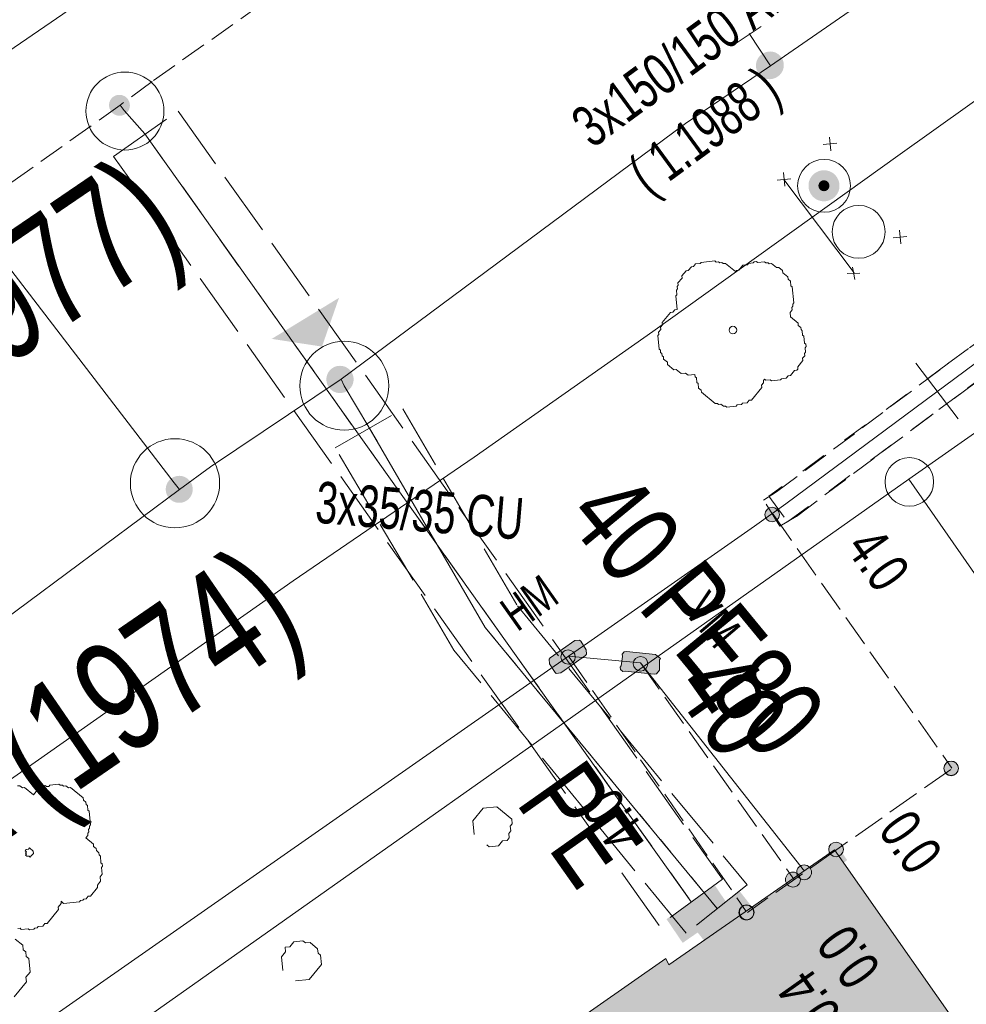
# Model space of a CAD drawing. Header units: metres. Extents: x -740 to 758, y -633 to 854.
# Tile 731 of 1056: x 308 to 320, y -112 to -99. Entities that reach past the tile are written whole.
import ezdxf

# ---------------------------------------------------------------- set-up
doc = ezdxf.new("R2010")
doc.units = ezdxf.units.M
doc.header["$MEASUREMENT"] = 0
for name, pattern in [('208_208_208_416', [1.04, 0.208, -0.208, 0.208, -0.416]), ('333_125', [0.4576, 0.3328, -0.1248]), ('333_333', [0.6656, 0.3328, -0.3328]), ('416_125', [0.5408, 0.416, -0.1248]), ('416_416', [0.832, 0.416, -0.416]), ('832_208', [1.04, 0.832, -0.208])]:
    doc.linetypes.add(name, pattern=pattern)
for name, color, linetype in [('Gas.LOVION', 7, 'Continuous'), ('Gis.LOVION', 7, 'Continuous'), ('Grundkarte.LOVION', 7, 'Continuous'), ('Strom.LOVION', 7, 'Continuous'), ('StromBemass.LOVION', 7, 'Continuous'), ('Wasser.LOVION', 7, 'Continuous')]:
    doc.layers.add(name, color=color, linetype=linetype)
doc.styles.add('ERSTELLTER_STIL_1', font='arial.ttf')

msp = doc.modelspace()

# ---------------------------------------------------------------- hatches: boundary and pattern name
at = {"layer": 'Gas.LOVION', "linetype": 'Continuous', "lineweight": 13}
for points in [[(318.096, -99.604), (318.109, -99.586), (318.119, -99.567), (318.127, -99.546), (318.133, -99.525), (318.136, -99.503), (318.135, -99.48), (318.133, -99.459), (318.127, -99.437), (318.119, -99.417), (318.108, -99.397), (318.095, -99.38), (318.08, -99.363), (318.063, -99.349), (318.044, -99.338), (318.024, -99.328), (318.003, -99.322), (317.981, -99.317), (317.959, -99.316), (317.937, -99.318), (317.916, -99.322), (317.895, -99.329), (317.875, -99.338), (317.856, -99.35), (317.839, -99.364), (317.824, -99.38), (317.811, -99.398), (317.8, -99.418), (317.792, -99.438), (317.787, -99.46), (317.784, -99.482), (317.784, -99.504), (317.787, -99.526), (317.793, -99.547), (317.801, -99.568), (317.812, -99.587), (317.825, -99.605), (317.84, -99.621), (317.857, -99.635), (317.876, -99.647), (317.896, -99.656), (317.917, -99.663), (317.938, -99.667), (317.96, -99.668), (317.983, -99.667), (318.004, -99.662), (318.025, -99.655), (318.045, -99.646), (318.064, -99.634), (318.081, -99.62)], [(318.102, -99.6), (318.115, -99.582), (318.125, -99.563), (318.133, -99.542), (318.139, -99.521), (318.142, -99.499), (318.141, -99.477), (318.139, -99.455), (318.133, -99.433), (318.125, -99.413), (318.114, -99.394), (318.101, -99.376), (318.086, -99.36), (318.069, -99.346), (318.05, -99.334), (318.03, -99.324), (318.009, -99.318), (317.987, -99.314), (317.965, -99.312), (317.943, -99.314), (317.921, -99.318), (317.9, -99.325), (317.88, -99.334), (317.862, -99.346), (317.845, -99.36), (317.83, -99.377), (317.817, -99.395), (317.806, -99.414), (317.798, -99.435), (317.793, -99.456), (317.79, -99.478), (317.79, -99.5), (317.793, -99.522), (317.798, -99.543), (317.807, -99.564), (317.817, -99.583), (317.83, -99.601), (317.846, -99.617), (317.863, -99.631), (317.881, -99.643), (317.901, -99.652), (317.923, -99.659), (317.944, -99.663), (317.966, -99.664), (317.988, -99.663), (318.01, -99.659), (318.031, -99.652), (318.051, -99.642), (318.07, -99.63), (318.087, -99.616)], [(311.561, -103.004), (312.207, -103.103), (312.426, -102.476)], [(312.574, -103.636), (312.587, -103.618), (312.597, -103.599), (312.605, -103.578), (312.611, -103.557), (312.613, -103.535), (312.613, -103.513), (312.611, -103.492), (312.605, -103.47), (312.597, -103.45), (312.586, -103.431), (312.573, -103.413), (312.558, -103.397), (312.541, -103.383), (312.522, -103.371), (312.503, -103.362), (312.482, -103.355), (312.46, -103.351), (312.438, -103.35), (312.416, -103.351), (312.395, -103.355), (312.374, -103.362), (312.354, -103.372), (312.335, -103.384), (312.318, -103.398), (312.303, -103.414), (312.29, -103.432), (312.28, -103.451), (312.272, -103.471), (312.266, -103.493), (312.264, -103.514), (312.264, -103.536), (312.267, -103.558), (312.272, -103.58), (312.28, -103.6), (312.291, -103.619), (312.304, -103.637), (312.319, -103.653), (312.336, -103.667), (312.355, -103.679), (312.375, -103.688), (312.396, -103.695), (312.417, -103.699), (312.439, -103.7), (312.461, -103.699), (312.483, -103.694), (312.504, -103.688), (312.523, -103.678), (312.542, -103.666), (312.559, -103.652)], [(312.574, -103.636), (312.587, -103.618), (312.597, -103.599), (312.605, -103.578), (312.611, -103.557), (312.613, -103.535), (312.613, -103.513), (312.611, -103.492), (312.605, -103.47), (312.597, -103.45), (312.586, -103.431), (312.573, -103.413), (312.558, -103.397), (312.541, -103.383), (312.522, -103.371), (312.503, -103.362), (312.482, -103.355), (312.46, -103.351), (312.438, -103.35), (312.416, -103.351), (312.395, -103.355), (312.374, -103.362), (312.354, -103.372), (312.335, -103.384), (312.318, -103.398), (312.303, -103.414), (312.29, -103.432), (312.28, -103.451), (312.272, -103.471), (312.266, -103.493), (312.264, -103.514), (312.264, -103.536), (312.267, -103.558), (312.272, -103.58), (312.28, -103.6), (312.291, -103.619), (312.304, -103.637), (312.319, -103.653), (312.336, -103.667), (312.355, -103.679), (312.375, -103.688), (312.396, -103.695), (312.417, -103.699), (312.439, -103.7), (312.461, -103.699), (312.483, -103.694), (312.504, -103.688), (312.523, -103.678), (312.542, -103.666), (312.559, -103.652)], [(310.506, -105.046), (310.519, -105.028), (310.529, -105.009), (310.537, -104.989), (310.542, -104.968), (310.545, -104.946), (310.545, -104.925), (310.542, -104.903), (310.537, -104.882), (310.528, -104.862), (310.518, -104.843), (310.505, -104.825), (310.49, -104.81), (310.473, -104.796), (310.455, -104.784), (310.435, -104.775), (310.415, -104.768), (310.393, -104.764), (310.372, -104.763), (310.35, -104.765), (310.329, -104.769), (310.308, -104.776), (310.288, -104.785), (310.27, -104.797), (310.253, -104.81), (310.239, -104.826), (310.226, -104.844), (310.216, -104.863), (310.208, -104.883), (310.202, -104.904), (310.2, -104.926), (310.2, -104.948), (310.202, -104.969), (310.208, -104.99), (310.216, -105.01), (310.227, -105.029), (310.239, -105.047), (310.254, -105.063), (310.271, -105.076), (310.289, -105.088), (310.309, -105.097), (310.33, -105.104), (310.351, -105.108), (310.373, -105.109), (310.394, -105.108), (310.416, -105.104), (310.436, -105.097), (310.456, -105.087), (310.474, -105.076), (310.491, -105.062)], [(310.507, -105.047), (310.52, -105.029), (310.53, -105.01), (310.538, -104.99), (310.543, -104.969), (310.546, -104.947), (310.546, -104.925), (310.543, -104.904), (310.538, -104.883), (310.53, -104.863), (310.519, -104.843), (310.506, -104.826), (310.491, -104.81), (310.474, -104.796), (310.456, -104.785), (310.436, -104.775), (310.416, -104.769), (310.394, -104.765), (310.372, -104.764), (310.351, -104.765), (310.329, -104.769), (310.309, -104.776), (310.289, -104.785), (310.271, -104.797), (310.254, -104.811), (310.239, -104.827), (310.226, -104.844), (310.216, -104.864), (310.208, -104.884), (310.203, -104.905), (310.2, -104.926), (310.2, -104.948), (310.203, -104.97), (310.208, -104.991), (310.216, -105.011), (310.227, -105.03), (310.24, -105.048), (310.255, -105.063), (310.272, -105.077), (310.29, -105.089), (310.31, -105.098), (310.33, -105.105), (310.352, -105.109), (310.374, -105.11), (310.395, -105.109), (310.417, -105.105), (310.437, -105.098), (310.457, -105.088), (310.475, -105.077), (310.492, -105.063)], [(317.575, -110.1), (316.968, -110.544), (317.205, -110.846), (317.812, -110.402)]]:
    msp.add_hatch(color=7, dxfattribs=at).paths.add_polyline_path(points)
at = {"layer": 'Grundkarte.LOVION', "linetype": 'Continuous', "lineweight": 18}
msp.add_hatch(color=9, dxfattribs=at).paths.add_polyline_path([(309.792, -115.738), (315.155, -123.43), (320.402, -119.666), (321.461, -121.129), (325.018, -118.505), (322.123, -114.296), (322.458, -114.086), (321.08, -112.092), (320.752, -112.361), (318.794, -109.567), (316.663, -111.046), (316.625, -110.962)])
at = {"layer": 'Strom.LOVION', "linetype": 'Continuous', "lineweight": 18}
for points in [[(318.812, -101.164), (318.827, -101.143), (318.839, -101.121), (318.848, -101.098), (318.854, -101.074), (318.857, -101.049), (318.857, -101.024), (318.854, -100.999), (318.847, -100.975), (318.838, -100.952), (318.826, -100.93), (318.811, -100.909), (318.794, -100.891), (318.775, -100.875), (318.753, -100.862), (318.731, -100.851), (318.707, -100.844), (318.682, -100.839), (318.657, -100.838), (318.632, -100.839), (318.608, -100.844), (318.584, -100.852), (318.561, -100.863), (318.54, -100.876), (318.521, -100.892), (318.504, -100.91), (318.489, -100.931), (318.477, -100.953), (318.468, -100.976), (318.462, -101), (318.459, -101.025), (318.459, -101.05), (318.462, -101.075), (318.469, -101.099), (318.478, -101.122), (318.49, -101.144), (318.505, -101.165), (318.522, -101.183), (318.541, -101.199), (318.562, -101.212), (318.585, -101.223), (318.609, -101.23), (318.634, -101.235), (318.659, -101.236), (318.684, -101.235), (318.708, -101.23), (318.732, -101.222), (318.755, -101.211), (318.776, -101.198), (318.795, -101.182)], [(318.711, -101.081), (318.716, -101.074), (318.721, -101.067), (318.724, -101.058), (318.726, -101.05), (318.727, -101.041), (318.727, -101.032), (318.726, -101.024), (318.724, -101.015), (318.72, -101.007), (318.716, -100.999), (318.711, -100.992), (318.705, -100.986), (318.698, -100.98), (318.691, -100.975), (318.683, -100.972), (318.674, -100.969), (318.666, -100.967), (318.657, -100.967), (318.648, -100.968), (318.64, -100.969), (318.631, -100.972), (318.623, -100.976), (318.616, -100.98), (318.609, -100.986), (318.603, -100.992), (318.598, -101), (318.594, -101.007), (318.591, -101.016), (318.588, -101.024), (318.587, -101.033), (318.587, -101.042), (318.589, -101.05), (318.591, -101.059), (318.594, -101.067), (318.598, -101.075), (318.603, -101.082), (318.61, -101.088), (318.616, -101.094), (318.624, -101.098), (318.632, -101.102), (318.64, -101.105), (318.649, -101.106), (318.657, -101.107), (318.666, -101.106), (318.675, -101.105), (318.683, -101.102), (318.691, -101.098), (318.699, -101.093), (318.705, -101.088)]]:
    msp.add_hatch(color=150, dxfattribs=at).paths.add_polyline_path(points)
at = {"layer": 'Strom.LOVION', "linetype": 'Continuous', "lineweight": 13}
for points in [[(315.277, -107.295), (315.595, -107.072), (315.608, -107.056), (315.602, -106.998), (315.532, -106.886), (315.516, -106.873), (315.457, -106.879), (315.139, -107.102), (315.126, -107.118), (315.132, -107.177), (315.202, -107.288), (315.218, -107.301)], [(316.495, -107.058), (316.122, -107.021), (316.092, -107.024), (316.066, -107.056), (316.069, -107.085), (316.051, -107.205), (316.038, -107.221), (316.041, -107.25), (316.073, -107.277), (316.102, -107.274), (316.475, -107.311), (316.504, -107.308), (316.544, -107.26), (316.546, -107.127), (316.559, -107.111)], [(318.834, -109.519), (318.01, -110.161), (318.147, -110.355), (318.955, -109.699)]]:
    msp.add_hatch(color=7, dxfattribs=at).paths.add_polyline_path(points)
at = {"layer": 'StromBemass.LOVION', "linetype": 'Continuous', "lineweight": 13}
for points in [[(318.065, -105.321), (318.072, -105.311), (318.077, -105.301), (318.082, -105.29), (318.084, -105.278), (318.086, -105.267), (318.086, -105.255), (318.084, -105.243), (318.081, -105.232), (318.077, -105.221), (318.071, -105.211), (318.064, -105.201), (318.056, -105.193), (318.047, -105.185), (318.037, -105.179), (318.027, -105.174), (318.015, -105.17), (318.004, -105.168), (317.992, -105.168), (317.98, -105.168), (317.969, -105.171), (317.958, -105.174), (317.947, -105.179), (317.937, -105.186), (317.928, -105.193), (317.92, -105.202), (317.913, -105.211), (317.907, -105.222), (317.903, -105.233), (317.9, -105.244), (317.899, -105.256), (317.899, -105.267), (317.9, -105.279), (317.903, -105.29), (317.908, -105.301), (317.913, -105.312), (317.92, -105.321), (317.928, -105.33), (317.937, -105.337), (317.947, -105.343), (317.958, -105.348), (317.969, -105.352), (317.981, -105.354), (317.993, -105.355), (318.004, -105.354), (318.016, -105.352), (318.027, -105.348), (318.038, -105.343), (318.048, -105.337), (318.057, -105.329)], [(315.442, -107.149), (315.448, -107.14), (315.454, -107.13), (315.458, -107.119), (315.461, -107.108), (315.462, -107.096), (315.462, -107.085), (315.461, -107.073), (315.458, -107.062), (315.454, -107.051), (315.448, -107.041), (315.441, -107.032), (315.433, -107.023), (315.424, -107.016), (315.415, -107.01), (315.404, -107.005), (315.393, -107.001), (315.382, -106.999), (315.37, -106.998), (315.359, -106.999), (315.347, -107.001), (315.336, -107.005), (315.326, -107.01), (315.316, -107.016), (315.307, -107.024), (315.299, -107.032), (315.293, -107.042), (315.287, -107.052), (315.283, -107.062), (315.28, -107.074), (315.278, -107.085), (315.279, -107.097), (315.28, -107.108), (315.283, -107.119), (315.287, -107.13), (315.293, -107.14), (315.3, -107.15), (315.308, -107.158), (315.317, -107.165), (315.326, -107.172), (315.337, -107.176), (315.348, -107.18), (315.359, -107.182), (315.371, -107.183), (315.382, -107.182), (315.394, -107.18), (315.405, -107.176), (315.415, -107.171), (315.425, -107.165), (315.434, -107.158)], [(316.373, -107.236), (316.38, -107.227), (316.386, -107.216), (316.39, -107.205), (316.393, -107.194), (316.394, -107.182), (316.394, -107.17), (316.393, -107.159), (316.39, -107.147), (316.385, -107.136), (316.38, -107.126), (316.373, -107.117), (316.365, -107.108), (316.355, -107.1), (316.346, -107.094), (316.335, -107.089), (316.324, -107.086), (316.312, -107.083), (316.3, -107.083), (316.289, -107.084), (316.277, -107.086), (316.266, -107.089), (316.255, -107.094), (316.245, -107.101), (316.236, -107.108), (316.228, -107.117), (316.221, -107.127), (316.216, -107.137), (316.211, -107.148), (316.208, -107.159), (316.207, -107.171), (316.207, -107.183), (316.208, -107.194), (316.211, -107.206), (316.216, -107.217), (316.222, -107.227), (316.228, -107.237), (316.237, -107.245), (316.246, -107.253), (316.256, -107.259), (316.266, -107.264), (316.278, -107.268), (316.289, -107.27), (316.301, -107.27), (316.313, -107.27), (316.324, -107.267), (316.335, -107.264), (316.346, -107.259), (316.356, -107.252), (316.365, -107.245)], [(320.364, -108.579), (320.371, -108.57), (320.377, -108.56), (320.381, -108.549), (320.384, -108.537), (320.386, -108.526), (320.385, -108.514), (320.384, -108.502), (320.381, -108.491), (320.377, -108.48), (320.371, -108.47), (320.364, -108.46), (320.356, -108.452), (320.347, -108.444), (320.337, -108.438), (320.326, -108.433), (320.315, -108.43), (320.304, -108.428), (320.292, -108.427), (320.28, -108.428), (320.269, -108.43), (320.258, -108.434), (320.247, -108.439), (320.237, -108.445), (320.228, -108.452), (320.22, -108.461), (320.214, -108.47), (320.208, -108.481), (320.204, -108.492), (320.201, -108.503), (320.199, -108.515), (320.199, -108.526), (320.201, -108.538), (320.204, -108.549), (320.208, -108.56), (320.214, -108.57), (320.221, -108.58), (320.229, -108.588), (320.238, -108.596), (320.248, -108.602), (320.258, -108.607), (320.27, -108.611), (320.281, -108.613), (320.293, -108.613), (320.304, -108.613), (320.316, -108.61), (320.327, -108.607), (320.338, -108.602), (320.348, -108.595), (320.357, -108.588)], [(320.364, -108.581), (320.371, -108.572), (320.377, -108.561), (320.381, -108.55), (320.384, -108.539), (320.386, -108.527), (320.385, -108.516), (320.384, -108.504), (320.381, -108.493), (320.377, -108.482), (320.371, -108.471), (320.364, -108.462), (320.356, -108.453), (320.347, -108.446), (320.337, -108.44), (320.326, -108.435), (320.315, -108.431), (320.304, -108.429), (320.292, -108.428), (320.28, -108.429), (320.268, -108.431), (320.257, -108.435), (320.247, -108.44), (320.237, -108.446), (320.228, -108.454), (320.22, -108.462), (320.213, -108.472), (320.207, -108.482), (320.203, -108.493), (320.2, -108.505), (320.199, -108.516), (320.199, -108.528), (320.2, -108.54), (320.203, -108.551), (320.207, -108.562), (320.213, -108.572), (320.22, -108.582), (320.228, -108.59), (320.237, -108.598), (320.247, -108.604), (320.258, -108.609), (320.269, -108.613), (320.281, -108.615), (320.292, -108.615), (320.304, -108.615), (320.316, -108.612), (320.327, -108.609), (320.337, -108.604), (320.347, -108.597), (320.356, -108.59)], [(318.886, -109.622), (318.893, -109.613), (318.899, -109.602), (318.903, -109.591), (318.906, -109.58), (318.907, -109.568), (318.907, -109.556), (318.906, -109.545), (318.903, -109.533), (318.898, -109.522), (318.893, -109.512), (318.886, -109.502), (318.877, -109.494), (318.868, -109.486), (318.858, -109.48), (318.848, -109.475), (318.836, -109.471), (318.825, -109.469), (318.813, -109.468), (318.801, -109.469), (318.79, -109.471), (318.778, -109.475), (318.768, -109.48), (318.758, -109.487), (318.749, -109.494), (318.741, -109.503), (318.734, -109.512), (318.728, -109.523), (318.724, -109.534), (318.721, -109.545), (318.719, -109.557), (318.719, -109.569), (318.721, -109.58), (318.724, -109.592), (318.728, -109.603), (318.734, -109.613), (318.741, -109.623), (318.749, -109.631), (318.758, -109.639), (318.768, -109.645), (318.779, -109.65), (318.79, -109.654), (318.802, -109.656), (318.814, -109.657), (318.825, -109.656), (318.837, -109.654), (318.848, -109.65), (318.859, -109.645), (318.869, -109.639), (318.878, -109.631)], [(318.886, -109.622), (318.893, -109.613), (318.899, -109.602), (318.903, -109.591), (318.906, -109.58), (318.907, -109.568), (318.907, -109.556), (318.906, -109.545), (318.903, -109.533), (318.898, -109.522), (318.893, -109.512), (318.886, -109.502), (318.877, -109.494), (318.868, -109.486), (318.858, -109.48), (318.848, -109.475), (318.836, -109.471), (318.825, -109.469), (318.813, -109.468), (318.801, -109.469), (318.79, -109.471), (318.778, -109.475), (318.768, -109.48), (318.758, -109.487), (318.749, -109.494), (318.741, -109.503), (318.734, -109.512), (318.728, -109.523), (318.724, -109.534), (318.721, -109.545), (318.719, -109.557), (318.719, -109.569), (318.721, -109.58), (318.724, -109.592), (318.728, -109.603), (318.734, -109.613), (318.741, -109.623), (318.749, -109.631), (318.758, -109.639), (318.768, -109.645), (318.779, -109.65), (318.79, -109.654), (318.802, -109.656), (318.814, -109.657), (318.825, -109.656), (318.837, -109.654), (318.848, -109.65), (318.859, -109.645), (318.869, -109.639), (318.878, -109.631)], [(318.476, -109.918), (318.483, -109.908), (318.489, -109.897), (318.493, -109.886), (318.496, -109.875), (318.498, -109.863), (318.498, -109.851), (318.496, -109.839), (318.493, -109.827), (318.489, -109.816), (318.483, -109.806), (318.476, -109.796), (318.467, -109.788), (318.458, -109.78), (318.448, -109.774), (318.437, -109.769), (318.426, -109.765), (318.414, -109.763), (318.402, -109.762), (318.39, -109.763), (318.379, -109.765), (318.367, -109.769), (318.356, -109.774), (318.346, -109.78), (318.337, -109.788), (318.329, -109.797), (318.322, -109.806), (318.316, -109.817), (318.312, -109.828), (318.309, -109.84), (318.308, -109.851), (318.308, -109.863), (318.309, -109.875), (318.312, -109.887), (318.317, -109.898), (318.322, -109.908), (318.329, -109.918), (318.338, -109.927), (318.347, -109.934), (318.357, -109.941), (318.368, -109.946), (318.379, -109.949), (318.391, -109.952), (318.403, -109.952), (318.415, -109.952), (318.427, -109.949), (318.438, -109.946), (318.449, -109.94), (318.459, -109.934), (318.468, -109.926)], [(318.476, -109.918), (318.483, -109.908), (318.489, -109.897), (318.493, -109.886), (318.496, -109.875), (318.498, -109.863), (318.498, -109.851), (318.496, -109.839), (318.493, -109.827), (318.489, -109.816), (318.483, -109.806), (318.476, -109.796), (318.467, -109.788), (318.458, -109.78), (318.448, -109.774), (318.437, -109.769), (318.426, -109.765), (318.414, -109.763), (318.402, -109.762), (318.39, -109.763), (318.379, -109.765), (318.367, -109.769), (318.356, -109.774), (318.346, -109.78), (318.337, -109.788), (318.329, -109.797), (318.322, -109.806), (318.316, -109.817), (318.312, -109.828), (318.309, -109.84), (318.308, -109.851), (318.308, -109.863), (318.309, -109.875), (318.312, -109.887), (318.317, -109.898), (318.322, -109.908), (318.329, -109.918), (318.338, -109.927), (318.347, -109.934), (318.357, -109.941), (318.368, -109.946), (318.379, -109.949), (318.391, -109.952), (318.403, -109.952), (318.415, -109.952), (318.427, -109.949), (318.438, -109.946), (318.449, -109.94), (318.459, -109.934), (318.468, -109.926)], [(318.333, -110.011), (318.34, -110.001), (318.346, -109.991), (318.35, -109.979), (318.353, -109.968), (318.355, -109.956), (318.355, -109.944), (318.353, -109.932), (318.35, -109.92), (318.346, -109.909), (318.34, -109.898), (318.333, -109.889), (318.324, -109.88), (318.315, -109.872), (318.305, -109.866), (318.294, -109.861), (318.282, -109.857), (318.271, -109.855), (318.259, -109.854), (318.247, -109.855), (318.235, -109.857), (318.223, -109.861), (318.212, -109.866), (318.202, -109.873), (318.193, -109.88), (318.185, -109.889), (318.178, -109.899), (318.172, -109.909), (318.168, -109.921), (318.165, -109.932), (318.163, -109.944), (318.163, -109.956), (318.165, -109.968), (318.168, -109.98), (318.172, -109.991), (318.178, -110.002), (318.185, -110.011), (318.193, -110.02), (318.203, -110.028), (318.213, -110.034), (318.224, -110.039), (318.235, -110.043), (318.247, -110.045), (318.259, -110.046), (318.271, -110.045), (318.283, -110.043), (318.295, -110.039), (318.305, -110.034), (318.316, -110.027), (318.325, -110.02)], [(317.734, -110.434), (317.741, -110.424), (317.747, -110.414), (317.751, -110.402), (317.754, -110.391), (317.756, -110.379), (317.756, -110.367), (317.754, -110.355), (317.751, -110.343), (317.747, -110.332), (317.741, -110.322), (317.734, -110.312), (317.726, -110.303), (317.716, -110.295), (317.706, -110.289), (317.695, -110.284), (317.684, -110.28), (317.672, -110.278), (317.66, -110.277), (317.648, -110.278), (317.636, -110.28), (317.625, -110.284), (317.614, -110.289), (317.604, -110.296), (317.595, -110.303), (317.586, -110.312), (317.579, -110.322), (317.574, -110.333), (317.569, -110.344), (317.566, -110.355), (317.565, -110.367), (317.565, -110.379), (317.566, -110.391), (317.569, -110.403), (317.574, -110.414), (317.58, -110.425), (317.587, -110.434), (317.595, -110.443), (317.604, -110.451), (317.615, -110.457), (317.625, -110.462), (317.637, -110.466), (317.649, -110.468), (317.661, -110.469), (317.673, -110.468), (317.684, -110.466), (317.696, -110.462), (317.707, -110.457), (317.717, -110.45), (317.726, -110.443)], [(317.74, -110.431), (317.747, -110.421), (317.752, -110.411), (317.757, -110.399), (317.76, -110.388), (317.761, -110.376), (317.761, -110.364), (317.76, -110.352), (317.757, -110.341), (317.752, -110.33), (317.746, -110.319), (317.739, -110.31), (317.731, -110.301), (317.722, -110.293), (317.712, -110.287), (317.701, -110.282), (317.69, -110.278), (317.678, -110.276), (317.666, -110.275), (317.654, -110.276), (317.642, -110.279), (317.631, -110.282), (317.62, -110.287), (317.61, -110.294), (317.601, -110.301), (317.593, -110.31), (317.586, -110.32), (317.58, -110.33), (317.576, -110.341), (317.573, -110.353), (317.572, -110.365), (317.572, -110.377), (317.573, -110.388), (317.576, -110.4), (317.581, -110.411), (317.586, -110.421), (317.593, -110.431), (317.602, -110.44), (317.611, -110.447), (317.621, -110.454), (317.632, -110.459), (317.643, -110.462), (317.655, -110.465), (317.667, -110.465), (317.679, -110.464), (317.69, -110.462), (317.702, -110.459), (317.712, -110.453), (317.722, -110.447), (317.732, -110.439)]]:
    msp.add_hatch(color=7, dxfattribs=at).paths.add_polyline_path(points)
at = {"layer": 'Wasser.LOVION', "linetype": 'Continuous', "lineweight": 13}
for points in [[(309.707, -100.086), (309.716, -100.072), (309.724, -100.058), (309.73, -100.042), (309.735, -100.026), (309.737, -100.009), (309.737, -99.993), (309.734, -99.976), (309.73, -99.96), (309.724, -99.945), (309.716, -99.93), (309.706, -99.916), (309.695, -99.904), (309.682, -99.894), (309.668, -99.885), (309.652, -99.878), (309.636, -99.873), (309.62, -99.87), (309.603, -99.869), (309.587, -99.87), (309.57, -99.873), (309.554, -99.878), (309.539, -99.885), (309.525, -99.894), (309.512, -99.905), (309.501, -99.917), (309.491, -99.931), (309.483, -99.945), (309.477, -99.961), (309.473, -99.977), (309.471, -99.994), (309.471, -100.01), (309.473, -100.027), (309.477, -100.043), (309.484, -100.059), (309.492, -100.073), (309.502, -100.087), (309.513, -100.099), (309.526, -100.109), (309.54, -100.118), (309.555, -100.125), (309.571, -100.13), (309.588, -100.134), (309.604, -100.135), (309.621, -100.133), (309.637, -100.13), (309.653, -100.125), (309.668, -100.118), (309.682, -100.109), (309.695, -100.098)], [(309.708, -100.09), (309.718, -100.076), (309.726, -100.062), (309.732, -100.046), (309.736, -100.03), (309.738, -100.014), (309.738, -99.997), (309.736, -99.98), (309.732, -99.964), (309.726, -99.949), (309.718, -99.934), (309.708, -99.921), (309.696, -99.909), (309.683, -99.898), (309.669, -99.889), (309.654, -99.882), (309.638, -99.877), (309.622, -99.874), (309.605, -99.873), (309.589, -99.874), (309.572, -99.877), (309.557, -99.882), (309.542, -99.89), (309.528, -99.899), (309.515, -99.909), (309.503, -99.921), (309.494, -99.935), (309.486, -99.95), (309.48, -99.965), (309.475, -99.981), (309.473, -99.998), (309.473, -100.014), (309.476, -100.031), (309.48, -100.047), (309.486, -100.062), (309.494, -100.077), (309.504, -100.091), (309.515, -100.103), (309.528, -100.113), (309.542, -100.122), (309.557, -100.129), (309.573, -100.134), (309.59, -100.137), (309.606, -100.138), (309.623, -100.137), (309.639, -100.134), (309.655, -100.129), (309.67, -100.122), (309.684, -100.113), (309.697, -100.102)], [(317.258, -110.028), (316.635, -110.458), (316.842, -110.763), (317.465, -110.333)]]:
    msp.add_hatch(color=7, dxfattribs=at).paths.add_polyline_path(points)

# ---------------------------------------------------------------- linework, layer by layer
at = {"layer": 'Gas.LOVION', "color": 5, "linetype": 'Continuous', "lineweight": 18}
for points in [[(367.719, -64.78), (367.526, -64.917), (360.388, -69.9), (359.266, -70.675), (352.292, -75.524), (351.532, -76.057), (343.754, -81.458), (339.519, -84.384), (335.991, -86.842), (331.055, -90.325), (324.021, -95.313), (323.205, -95.88), (317.972, -99.495), (316.877, -100.238), (312.455, -103.522), (310.776, -104.647), (310.376, -104.937), (307.469, -107.098)], [(310.376, -104.937), (310.309, -104.855), (306.499, -99.893), (306.931, -95.24), (304.319, -91.505), (303.81, -90.683)], [(312.455, -103.522), (312.492, -103.607), (312.81, -104.138), (314.303, -106.711), (317.287, -110.321)]]:
    msp.add_lwpolyline(points, dxfattribs=at)
at = {"layer": 'Gas.LOVION', "color": 7, "linetype": 'Continuous', "lineweight": 13}
for points in [[(317.544, -99.197), (317.849, -98.99)], [(317.972, -99.495), (317.695, -99.079)]]:
    msp.add_lwpolyline(points, dxfattribs=at)
at = {"layer": 'Gas.LOVION', "color": 7, "linetype": '832_208', "lineweight": 13}
msp.add_lwpolyline([(313.245, -103.903), (314.719, -106.434), (317.671, -110.017), (316.889, -110.64), (313.903, -107.001), (312.378, -104.402)], close=True, dxfattribs=at)
at = {"layer": 'Gas.LOVION', "color": 252, "linetype": '208_208_208_416', "lineweight": 18}
msp.add_lwpolyline([(312.81, -104.138), (314.303, -106.711), (317.287, -110.321)], dxfattribs=at)
at = {"layer": 'Gas.LOVION', "color": 7, "linetype": 'Continuous', "lineweight": 13}
for centre, radius in [((312.493, -103.606), 0.571), ((310.318, -104.859), 0.573)]:
    msp.add_circle(centre, radius, dxfattribs=at)
at = {"layer": 'Gis.LOVION', "color": 44, "linetype": 'Continuous', "lineweight": 18}
for points in [[(317.893, -103.523), (317.88, -103.539), (317.882, -103.568), (317.856, -103.6), (317.859, -103.629), (317.727, -103.79), (317.698, -103.793), (317.671, -103.825), (317.613, -103.831), (317.599, -103.847), (317.541, -103.852), (317.528, -103.869), (317.411, -103.88), (317.394, -103.867), (317.365, -103.87), (317.333, -103.843), (317.304, -103.846), (317.288, -103.833), (317.258, -103.836), (317.082, -103.69), (317.079, -103.661), (317.047, -103.635), (317.041, -103.576), (317.025, -103.563), (317.019, -103.504), (317.003, -103.491), (317, -103.462), (316.912, -103.471), (316.88, -103.444), (316.822, -103.45), (316.757, -103.397), (316.728, -103.4), (316.648, -103.334), (316.645, -103.305), (316.597, -103.265), (316.594, -103.236), (316.578, -103.223), (316.575, -103.193), (316.559, -103.18), (316.556, -103.151), (316.54, -103.138), (316.523, -102.962), (316.536, -102.946), (316.533, -102.917), (316.56, -102.884), (316.557, -102.855), (316.583, -102.823), (316.58, -102.794), (316.686, -102.665), (316.715, -102.662), (316.742, -102.63), (316.771, -102.627), (316.754, -102.452), (316.767, -102.436), (316.761, -102.377), (316.774, -102.361), (316.771, -102.332), (316.785, -102.316), (316.782, -102.286), (316.835, -102.222), (316.832, -102.193), (316.885, -102.129), (316.914, -102.126), (316.954, -102.077), (316.983, -102.075), (317.009, -102.042), (317.068, -102.037), (317.081, -102.021), (317.257, -102.003), (317.273, -102.017), (317.302, -102.014), (317.318, -102.027), (317.347, -102.024), (317.363, -102.037), (317.393, -102.034), (317.521, -102.14), (317.534, -102.124), (317.564, -102.121), (317.617, -102.057), (317.675, -102.051), (317.688, -102.035), (317.747, -102.029), (317.76, -102.013), (317.789, -102.01), (317.805, -102.024), (317.893, -102.015), (317.909, -102.028), (317.939, -102.025), (317.955, -102.039), (317.984, -102.036), (318.048, -102.089), (318.077, -102.086), (318.126, -102.125), (318.129, -102.155), (318.193, -102.207), (318.196, -102.237), (318.228, -102.263), (318.234, -102.322), (318.25, -102.335), (318.27, -102.54), (318.256, -102.556), (318.259, -102.585), (318.246, -102.601), (318.249, -102.631), (318.223, -102.663), (318.228, -102.721), (318.325, -102.8), (318.328, -102.83), (318.36, -102.856), (318.363, -102.885), (318.379, -102.899), (318.384, -102.957), (318.4, -102.97), (318.409, -103.058), (318.425, -103.071), (318.428, -103.101), (318.415, -103.117), (318.42, -103.175), (318.407, -103.191), (318.41, -103.221), (318.384, -103.253), (318.387, -103.282), (318.321, -103.362), (318.323, -103.392), (318.31, -103.408), (318.281, -103.411), (318.228, -103.475), (318.199, -103.478), (318.172, -103.51), (318.114, -103.516), (318.101, -103.532), (317.984, -103.543), (317.967, -103.53), (317.909, -103.536)], [(308.472, -109.645), (308.459, -109.661), (308.443, -109.648), (308.413, -109.651), (308.397, -109.638), (308.411, -109.622), (308.395, -109.609), (308.408, -109.593), (308.392, -109.579), (308.405, -109.563), (308.434, -109.56), (308.447, -109.544), (308.496, -109.584), (308.498, -109.613), (308.485, -109.629)]]:
    msp.add_lwpolyline(points, close=True, dxfattribs=at)
msp.add_lwpolyline([(308.295, -108.746), (308.325, -108.744), (308.357, -108.77), (308.386, -108.767), (308.499, -108.86), (308.551, -108.795), (308.581, -108.792), (308.594, -108.776), (308.623, -108.774), (308.65, -108.741), (308.666, -108.755), (308.695, -108.752), (308.708, -108.736), (308.825, -108.724), (308.841, -108.737), (308.871, -108.735), (308.887, -108.748), (308.916, -108.745), (308.948, -108.771), (308.977, -108.768), (309.138, -108.901), (309.141, -108.93), (309.173, -108.956), (309.176, -108.985), (309.192, -108.999), (309.198, -109.057), (309.214, -109.07), (309.231, -109.246), (309.218, -109.262), (309.221, -109.291), (309.207, -109.308), (309.21, -109.337), (309.197, -109.353), (309.2, -109.382), (309.174, -109.414), (309.27, -109.494), (309.273, -109.523), (309.305, -109.549), (309.308, -109.578), (309.34, -109.605), (309.343, -109.634), (309.359, -109.647), (309.367, -109.735), (309.384, -109.748), (309.386, -109.778), (309.373, -109.794), (309.382, -109.882), (309.355, -109.914), (309.361, -109.972), (309.321, -110.02), (309.324, -110.05), (309.232, -110.162), (309.203, -110.165), (309.176, -110.197), (309.147, -110.2), (309.134, -110.216), (309.104, -110.219), (309.091, -110.235), (308.886, -110.255), (308.854, -110.229), (308.857, -110.258), (308.817, -110.306), (308.82, -110.335), (308.675, -110.512), (308.646, -110.515), (308.619, -110.547), (308.561, -110.553), (308.548, -110.569), (308.518, -110.572), (308.505, -110.588), (308.447, -110.594), (308.43, -110.581), (308.343, -110.589), (308.327, -110.576), (308.297, -110.579)], dxfattribs=at)
msp.add_circle((317.488, -102.891), 0.0489, dxfattribs=at)
at = {"layer": 'Grundkarte.LOVION', "color": 8, "linetype": 'Continuous', "lineweight": 18}
for points in [[(368.863, -65.747), (367.151, -66.978), (363.885, -69.248), (360.625, -71.577), (357.333, -73.879), (354.068, -76.149), (350.919, -78.407), (347.765, -80.607), (341.521, -85.06), (338.366, -87.26), (335.244, -89.486), (332.096, -91.745), (319.607, -100.651), (316.458, -102.909), (314.163, -104.523), (311.836, -106.11), (300.359, -114.177)], [(371.82, -68.177), (363.084, -74.351), (340.13, -90.487), (331.171, -96.801), (319.747, -104.804), (307.942, -113.141), (295.468, -121.897), (283.414, -130.405), (271.301, -138.919), (262.729, -144.959), (254.099, -151.005), (251.473, -152.562), (241.203, -158.768), (218.395, -171.254), (204.114, -179.064), (190.895, -186.238), (189.096, -187.182)], [(371.539, -86.47), (371.329, -86.136), (365.934, -78.417), (363.084, -74.351), (371.82, -68.177), (363.084, -74.351), (340.13, -90.487), (331.171, -96.801), (319.747, -104.804), (307.942, -113.141), (295.468, -121.897), (283.414, -130.405), (271.301, -138.919), (262.729, -144.959), (254.099, -151.005), (251.473, -152.562), (241.203, -158.768), (218.395, -171.254), (204.114, -179.064), (190.895, -186.238), (189.096, -187.182)], [(335.843, -79.586), (334.321, -80.651), (332.832, -81.742), (331.31, -82.807), (329.848, -83.866), (328.326, -84.931), (326.837, -86.023), (325.342, -87.056), (323.852, -88.147), (322.331, -89.212), (321.366, -89.927), (320.37, -90.616), (319.405, -91.331), (318.408, -92.019), (317.444, -92.734), (316.474, -93.391), (315.509, -94.106), (314.512, -94.794), (313.548, -95.509), (312.551, -96.198), (311.587, -96.913), (310.59, -97.601), (308.878, -98.833), (307.16, -100.005)], [(335.247, -130.628), (325.18, -137.701), (315.155, -123.43), (309.792, -115.738), (307.942, -113.141), (319.747, -104.804), (336.594, -128.989), (319.747, -104.804), (331.171, -96.801), (334.054, -100.893), (339.481, -108.638), (340.1, -109.524), (345.865, -117.708), (340.1, -109.524), (339.481, -108.638), (334.054, -100.893), (331.171, -96.801), (340.13, -90.487), (342.986, -94.611), (348.408, -102.298), (349.091, -103.236), (353.076, -108.935)]]:
    msp.add_lwpolyline(points, dxfattribs=at)
at = {"layer": 'Grundkarte.LOVION', "color": 253, "linetype": 'Continuous', "lineweight": 18}
msp.add_lwpolyline([(254.099, -151.005), (262.729, -144.959), (271.301, -138.919), (283.414, -130.405), (295.468, -121.897), (307.942, -113.141), (319.747, -104.804), (336.594, -128.989), (319.747, -104.804), (331.171, -96.801), (340.13, -90.487), (363.084, -74.351), (371.82, -68.177)], dxfattribs=at)
at = {"layer": 'Grundkarte.LOVION', "color": 3, "linetype": 'Continuous', "lineweight": 18}
for points in [[(314.164, -109.37), (314.147, -109.194), (314.279, -109.033), (314.455, -109.016), (314.648, -109.175), (314.653, -109.233), (314.627, -109.265), (314.633, -109.324), (314.606, -109.356), (314.612, -109.415), (314.585, -109.447), (314.527, -109.452), (314.474, -109.517), (314.357, -109.528), (314.325, -109.502)], [(311.705, -111.118), (311.687, -110.942), (311.74, -110.878), (311.734, -110.819), (311.793, -110.813), (311.846, -110.749), (311.963, -110.738), (311.995, -110.764), (312.054, -110.758), (312.15, -110.838), (312.156, -110.896), (312.188, -110.922), (312.199, -111.04), (312.041, -111.232), (311.865, -111.25)]]:
    msp.add_lwpolyline(points, dxfattribs=at)
at = {"layer": 'Grundkarte.LOVION', "color": 8, "linetype": 'Continuous', "lineweight": 18}
msp.add_lwpolyline([(309.792, -115.738), (316.625, -110.962), (316.663, -111.046), (318.794, -109.567), (320.752, -112.361), (321.08, -112.092), (322.458, -114.086), (322.123, -114.296), (325.018, -118.505), (321.461, -121.129), (320.402, -119.666), (315.155, -123.43)], close=True, dxfattribs=at)
at = {"layer": 'Grundkarte.LOVION', "color": 9, "linetype": 'Continuous', "lineweight": 18}
msp.add_lwpolyline([(308.266, -110.715), (308.363, -110.794), (308.368, -110.853), (308.401, -110.879), (308.406, -110.938), (308.438, -110.964), (308.456, -111.14), (308.403, -111.204), (308.408, -111.262), (308.25, -111.455)], dxfattribs=at)
msp.add_circle((319.755, -104.841), 0.312, dxfattribs=at)
at = {"layer": 'Strom.LOVION', "color": 250, "linetype": 'Continuous', "lineweight": 18}
for points in [[(318.727, -100.412), (318.744, -100.587)], [(318.647, -100.508), (318.823, -100.491)], [(318.136, -100.868), (318.153, -101.044)], [(318.057, -100.965), (318.232, -100.948)], [(319.548, -101.706), (319.723, -101.688)], [(319.627, -101.609), (319.644, -101.785)], [(318.957, -102.162), (319.119, -102.161)], [(319.023, -102.082), (319.053, -102.242)]]:
    msp.add_lwpolyline(points, dxfattribs=at)
at = {"layer": 'Strom.LOVION', "color": 7, "linetype": 'Continuous', "lineweight": 13}
for points in [[(318.144, -100.956), (319.045, -102.154)], [(320.381, -104.033), (319.838, -103.318)]]:
    msp.add_lwpolyline(points, dxfattribs=at)
at = {"layer": 'Strom.LOVION', "color": 150, "linetype": 'Continuous', "lineweight": 18}
msp.add_lwpolyline([(245.918, -137.012), (245.823, -137.553), (248.93, -140.161), (254.446, -149.272), (255.82, -148.354), (262.103, -144.149), (263.455, -143.322), (268.431, -139.954), (271.664, -137.953), (274.259, -136.074), (283.073, -129.641), (291.129, -124.065), (298.416, -119.096), (300.959, -117.148), (307.35, -112.681), (315.374, -107.079), (315.623, -106.907), (317.767, -105.412), (318.167, -105.121), (321.75, -102.466), (323.462, -101.234), (323.634, -101.483)], dxfattribs=at)
at = {"layer": 'Strom.LOVION', "color": 7, "linetype": '333_125', "lineweight": 13}
msp.add_lwpolyline([(322.114, -101.957), (322.367, -102.272), (321.868, -102.617), (318.302, -105.285), (318.092, -105.409), (317.882, -105.075), (318.049, -104.97), (321.616, -102.301)], close=True, dxfattribs=at)
at = {"layer": 'Strom.LOVION', "color": 9, "linetype": '333_333', "lineweight": 18}
msp.add_lwpolyline([(321.865, -102.129), (317.951, -105.024), (318.19, -105.355), (322.117, -102.444)], dxfattribs=at)
at = {"layer": 'Strom.LOVION', "color": 7, "linetype": 'Continuous', "lineweight": 13}
for points in [[(315.277, -107.295), (315.218, -107.301), (315.202, -107.288), (315.132, -107.177), (315.126, -107.118), (315.139, -107.102), (315.457, -106.879), (315.516, -106.873), (315.532, -106.886), (315.602, -106.998), (315.608, -107.056), (315.595, -107.072)], [(316.495, -107.058), (316.559, -107.111), (316.546, -107.127), (316.544, -107.26), (316.504, -107.308), (316.475, -107.311), (316.102, -107.274), (316.073, -107.277), (316.041, -107.25), (316.038, -107.221), (316.051, -107.205), (316.069, -107.085), (316.066, -107.056), (316.092, -107.024), (316.122, -107.021)]]:
    msp.add_lwpolyline(points, close=True, dxfattribs=at)
at = {"layer": 'Strom.LOVION', "color": 5, "linetype": 'Continuous', "lineweight": 18}
msp.add_lwpolyline([(315.374, -107.079), (316.298, -107.166), (318.407, -109.842)], dxfattribs=at)
at = {"layer": 'Strom.LOVION', "color": 7, "linetype": 'Continuous', "lineweight": 13}
for centre in [(318.659, -101.038), (319.104, -101.629)]:
    msp.add_circle(centre, 0.34, dxfattribs=at)
at = {"layer": 'StromBemass.LOVION', "color": 7, "linetype": '416_125', "lineweight": 13}
for points in [[(318.003, -105.256), (320.302, -108.518)], [(315.374, -107.079), (317.66, -110.358)], [(316.298, -107.166), (318.269, -109.944)], [(320.289, -108.534), (318.823, -109.564), (317.676, -110.371)]]:
    msp.add_lwpolyline(points, dxfattribs=at)
at = {"layer": 'StromBemass.LOVION', "color": 7, "linetype": 'Continuous', "lineweight": 13}
for centre, radius in [((317.992, -105.261), 0.0937), ((315.37, -107.091), 0.0922), ((316.301, -107.177), 0.0938), ((320.292, -108.522), 0.0936), ((320.292, -108.52), 0.0933), ((318.813, -109.563), 0.0941), ((318.813, -109.563), 0.0941), ((318.403, -109.857), 0.0952), ((318.403, -109.857), 0.0952), ((318.259, -109.95), 0.0959), ((317.66, -110.373), 0.0957), ((317.666, -110.37), 0.0949)]:
    msp.add_circle(centre, radius, dxfattribs=at)
at = {"layer": 'Wasser.LOVION', "color": 150, "linetype": '333_125', "lineweight": 18}
msp.add_lwpolyline([(363.975, -61.703), (363.673, -61.939), (357.517, -66.383), (350.042, -71.252), (348.526, -72.375), (347.533, -73.093), (343.823, -75.806), (341.356, -77.628), (340.261, -78.371), (337.231, -80.485), (336.749, -80.842), (333.565, -83.045), (330.112, -85.511), (323.231, -90.41), (322.264, -91.095), (320.355, -92.435), (318.46, -93.758), (315.595, -95.738), (311.436, -98.701), (310.026, -99.696), (309.613, -100.002), (307.029, -101.836)], dxfattribs=at)
at = {"layer": 'Wasser.LOVION', "color": 150, "linetype": 'Continuous', "lineweight": 18}
msp.add_lwpolyline([(309.613, -100.002), (309.664, -100.071), (309.93, -100.37), (316.953, -110.235)], dxfattribs=at)
at = {"layer": 'Wasser.LOVION', "color": 7, "linetype": '832_208', "lineweight": 13}
msp.add_lwpolyline([(317.353, -109.945), (316.54, -110.541), (309.529, -100.66), (310.359, -100.077)], close=True, dxfattribs=at)
at = {"layer": 'Wasser.LOVION', "color": 252, "linetype": '416_416', "lineweight": 18}
msp.add_lwpolyline([(309.93, -100.37), (316.953, -110.235)], dxfattribs=at)
at = {"layer": 'Wasser.LOVION', "color": 7, "linetype": 'Continuous', "lineweight": 13}
msp.add_circle((309.675, -100.077), 0.501, dxfattribs=at)

# ---------------------------------------------------------------- texts
at = {"layer": 'Gas.LOVION', "color": 5, "linetype": 'Continuous', "lineweight": 18, "attachment_point": 7, "style": 'ERSTELLTER_STIL_1'}
for s, insert, char_height, rotation in [('{\\A1;\\W0.71557x;40 PE80}', (315.298, -105.315), 1.0671, 309.4816), ('{\\A1;\\W0.72102x;150 ND ST KA (1974)}', (300.793, -115.021), 1.42278, 34.492)]:
    msp.add_mtext(s, dxfattribs=dict(at, insert=insert, char_height=char_height, rotation=rotation))
at = {"layer": 'Strom.LOVION', "color": 150, "linetype": 'Continuous', "lineweight": 18, "char_height": 0.53354, "attachment_point": 7, "rotation": 36.2426, "style": 'ERSTELLTER_STIL_1'}
for s, insert in [('{\\A1;\\W0.69469x;3x150/150 AL }', (315.685, -100.572)), ('{\\A1;\\W0.67198x;( 1.1988 ) }', (316.506, -101.308))]:
    msp.add_mtext(s, dxfattribs=dict(at, insert=insert))
at = {"layer": 'Strom.LOVION', "color": 5, "linetype": 'Continuous', "lineweight": 18, "insert": (312.108, -105.371), "char_height": 0.53354, "attachment_point": 7, "rotation": 355.2463, "style": 'ERSTELLTER_STIL_1'}
msp.add_mtext('{\\A1;\\W0.67981x;3x35/35 CU }', dxfattribs=at)
at = {"layer": 'Strom.LOVION', "color": 7, "linetype": 'Continuous', "lineweight": 13, "attachment_point": 7, "style": 'ERSTELLTER_STIL_1'}
for s, insert, char_height, rotation in [('{\\A1;\\W0.71559x;HM}', (314.716, -106.775), 0.4446, 35.2426), ('{\\A1;\\W0.71559x;VM}', (316.841, -106.502), 0.44461, 310.2428)]:
    msp.add_mtext(s, dxfattribs=dict(at, insert=insert, char_height=char_height, rotation=rotation))
at = {"layer": 'StromBemass.LOVION', "color": 7, "linetype": 'Continuous', "lineweight": 13, "attachment_point": 7, "style": 'ERSTELLTER_STIL_1'}
for s, insert, char_height, rotation in [('{\\A1;\\W0.71559x;4.0}', (318.917, -105.692), 0.53353, 305.246), ('{\\A1;\\W0.71559x;4.0}', (316.393, -109.335), 0.53351, 125.2437), ('{\\A1;\\W0.71561x;0.0}', (319.335, -109.323), 0.53353, 305.246), ('{\\A1;\\W0.71563x;0.0}', (319.412, -111.088), 0.53354, 125.2381), ('{\\A1;\\W0.71563x;0.4}', (318.907, -111.669), 0.53354, 125.2381)]:
    msp.add_mtext(s, dxfattribs=dict(at, insert=insert, char_height=char_height, rotation=rotation))
at = {"layer": 'Wasser.LOVION', "color": 150, "linetype": 'Continuous', "lineweight": 18, "attachment_point": 7, "style": 'ERSTELLTER_STIL_1'}
for s, insert, char_height, rotation in [('{\\A1;\\W0.71856x;125 GG UA ZMM (1952/1977)}', (294.928, -112.887), 1.42278, 34.2426), ('{\\A1;\\W0.71556x;40}', (316.684, -107.51), 1.0671, 305.2444), ('{\\A1;\\W0.71560x;PE}', (314.688, -108.961), 1.06706, 305.246)]:
    msp.add_mtext(s, dxfattribs=dict(at, insert=insert, char_height=char_height, rotation=rotation))

doc.saveas('drawing.dxf')
